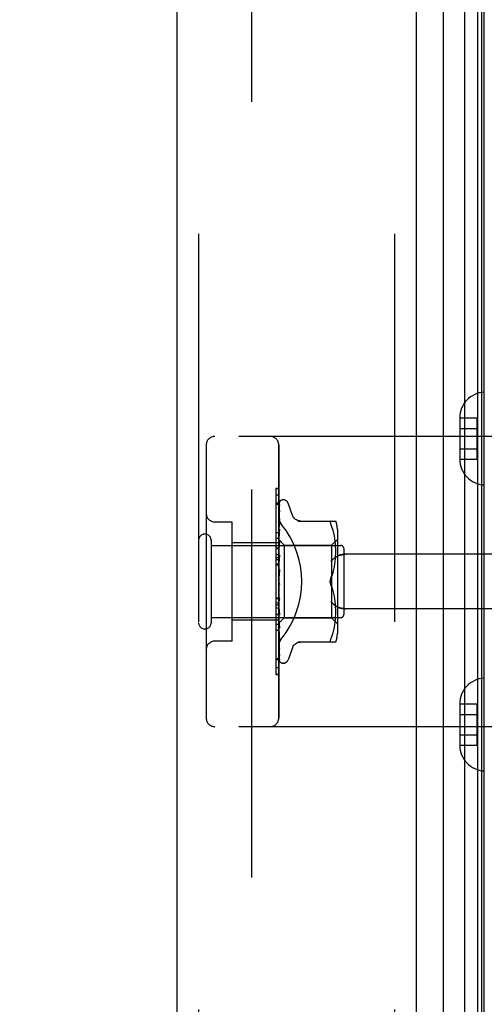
# Model space of a CAD drawing. Header units: inches. Extents: x 0 to 243, y 0 to 157.
# Tile 267 of 284: x 123.34 to 124.94, y 85.99 to 89.38. Entities that reach past the tile are written whole.
import ezdxf

# ---------------------------------------------------------------- set-up
doc = ezdxf.new("R2010")
doc.units = ezdxf.units.IN
doc.header["$LTSCALE"] = 13.357143
doc.header["$MEASUREMENT"] = 0
doc.linetypes.add('HIDDEN', pattern=[0.2, 0.1, -0.1])
doc.layers.get('0').update_dxf_attribs({"linetype": 'CONTINUOUS'})
for name, color, linetype in [('DEFAULT_2', 8, 'HIDDEN'), ('DIMENSIONS', 7, 'CONTINUOUS'), ('LEFTHAND_DOOR_ASSEMBLY', 7, 'CONTINUOUS'), ('RIGHTHAND_DOOR_ASSEMBLY', 7, 'CONTINUOUS')]:
    doc.layers.add(name, color=color, linetype=linetype)
doc.styles.get("Standard").update_dxf_attribs({"font": 'arial.ttf'})
doc.dimstyles.new('DIMSTYLE_1', dxfattribs={"dimtxt": 1.071429, "dimasz": 1.428571, "dimexe": 0.09, "dimexo": 0.07, "dimgap": 0.0375, "dimtad": 0, "dimtih": 1, "dimtoh": 1, "dimzin": 4, "dimdsep": 46, "dimtxsty": 'Standard', "dimblk": '_FILLED', "dimblk1": '_FILLED', "dimblk2": '_FILLED', "dimcen": 0.09, "dimadec": 3, "dimazin": 1, "dimtfac": 1, "dimtdec": 3, "dimtofl": 0, "dimtmove": 0, "dimatfit": 3, "dimldrblk": '_FILLED', "dimfxl": 0, "dimtolj": 1, "dimtzin": 4, "dimarcsym": 0})

# ---------------------------------------------------------------- blocks, each defined once
blk = doc.blocks.new('_FILLED')
at = {"color": 0, "linetype": 'ByBlock'}
blk.add_solid([(0, 0), (-1, 0.2), (-1, -0.2)], dxfattribs=at)
blk = doc.blocks.new('*D12')
at = {"layer": 'DIMENSIONS', "color": 2, "linetype": 'Continuous'}
for p, q in [((124.0514, 113.0714), (119.769, 113.0714)), ((121.0547, 113.0714), (121.0547, 78.1429)), ((121.0547, 41.0714), (121.0547, 76)), ((124.0624, 41.0714), (119.769, 41.0714))]:
    blk.add_line(p, q, dxfattribs=at)
at = {"layer": 'DIMENSIONS', "color": 2, "linetype": 'Continuous', "xscale": 1.4285714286, "yscale": 1.4285714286, "zscale": 1.4285714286}
for p, rotation in [((121.0547, 113.0714), 90), ((121.0547, 41.0714), 270)]:
    blk.add_blockref('_FILLED', p, dxfattribs=dict(at, rotation=rotation))
at = {"layer": 'DIMENSIONS', "color": 2, "linetype": 'Continuous', "insert": (121.0547, 77.6072), "char_height": 1.07143, "width": 3.744025, "attachment_point": 2, "line_spacing_factor": 0.9}
blk.add_mtext('72.00', dxfattribs=at)

msp = doc.modelspace()

# ---------------------------------------------------------------- linework, layer by layer
at = {"layer": 'DEFAULT_2', "color": 8, "linetype": 'HIDDEN'}
msp.add_line((124.1349, 111.8059), (124.1349, 42.337), dxfattribs=at)
at = {"layer": 'LEFTHAND_DOOR_ASSEMBLY', "color": 8, "linetype": 'HIDDEN'}
for p, q in [((123.9524, 112.6864), (123.9524, 41.4564)), ((124.6274, 112.6864), (124.6274, 41.4564)), ((125.4264, 87.9464), (124.0084, 87.9464)), ((123.9784, 87.9164), (123.9784, 86.9764)), ((124.2284, 86.9764), (124.2284, 87.9164)), ((124.2184, 87.7442), (124.2184, 87.3335)), ((124.2284, 87.7442), (124.2184, 87.7442)), ((124.2284, 87.7158), (124.2184, 87.7158)), ((124.0684, 87.6514), (124.0084, 87.6514)), ((124.0684, 87.2414), (124.0684, 87.6514)), ((124.2284, 87.5945), (124.2184, 87.5945)), ((124.2284, 87.5794), (124.0684, 87.5794)), ((124.2284, 87.5384), (124.2184, 87.5384)), ((124.2284, 87.5283), (124.2184, 87.5283)), ((125.4264, 87.5402), (124.4588, 87.5402)), ((124.2284, 87.5211), (124.2184, 87.5211)), ((124.2284, 87.5061), (124.2184, 87.5061)), ((124.2184, 87.3898), (124.2284, 87.3898)), ((124.2184, 87.3335), (124.2284, 87.3335)), ((124.2184, 87.3331), (124.2184, 87.1258)), ((124.2284, 87.3331), (124.2184, 87.3331)), ((124.2284, 87.3315), (124.2184, 87.3315)), ((125.4264, 87.3527), (124.4588, 87.3527)), ((124.2284, 87.3134), (124.0684, 87.3134)), ((124.2284, 87.278), (124.2184, 87.278)), ((124.0684, 87.2414), (124.0084, 87.2414)), ((124.2184, 87.1811), (124.2284, 87.1811)), ((124.2284, 87.1267), (124.2184, 87.1267)), ((124.2184, 87.1258), (124.2284, 87.1258)), ((125.4264, 86.9464), (124.0084, 86.9464))]:
    msp.add_line(p, q, dxfattribs=at)
for points in [[(124.2372, 87.6444), (124.2367, 87.645), (124.2362, 87.6456), (124.2358, 87.6462), (124.2353, 87.6469), (124.2349, 87.6475), (124.2345, 87.6482), (124.2341, 87.6488), (124.2336, 87.6495), (124.2332, 87.6502), (124.2328, 87.6509), (124.2325, 87.6517), (124.2321, 87.6524), (124.2318, 87.6532), (124.2314, 87.6539), (124.2311, 87.6547), (124.2308, 87.6554), (124.2305, 87.6562), (124.2302, 87.657), (124.23, 87.6578), (124.2298, 87.6586), (124.2295, 87.6593), (124.2293, 87.6601), (124.2292, 87.6609), (124.229, 87.6617), (124.2289, 87.6625), (124.2287, 87.6633), (124.2286, 87.664), (124.2285, 87.6648), (124.2285, 87.6656), (124.2284, 87.6663), (124.2284, 87.6671), (124.2284, 87.6678)], [(124.4076, 87.5152), (124.4081, 87.5158), (124.4086, 87.5163), (124.4092, 87.5169), (124.4097, 87.5175), (124.4103, 87.518), (124.4108, 87.5186), (124.4114, 87.5192), (124.412, 87.5197), (124.4126, 87.5203), (124.4132, 87.5209), (124.4138, 87.5214), (124.4144, 87.522), (124.4151, 87.5225), (124.4157, 87.5231), (124.4163, 87.5236), (124.417, 87.5242), (124.4176, 87.5247), (124.4183, 87.5253), (124.419, 87.5258), (124.4196, 87.5263), (124.4203, 87.5268), (124.4209, 87.5274), (124.4216, 87.5279), (124.4223, 87.5284), (124.4229, 87.5288), (124.4236, 87.5293), (124.4243, 87.5298), (124.4249, 87.5302), (124.4256, 87.5307), (124.4262, 87.5311), (124.4269, 87.5316), (124.4275, 87.532), (124.4282, 87.5324), (124.4288, 87.5328)], [(124.4588, 87.5402), (124.4575, 87.5402), (124.4563, 87.5402), (124.455, 87.5401), (124.4537, 87.54), (124.4525, 87.5399), (124.4513, 87.5398), (124.45, 87.5397), (124.4488, 87.5395), (124.4477, 87.5393), (124.4465, 87.5392), (124.4454, 87.5389), (124.4443, 87.5387), (124.4432, 87.5385), (124.4421, 87.5382), (124.4411, 87.538), (124.4401, 87.5377), (124.4391, 87.5374), (124.4382, 87.5371), (124.4372, 87.5368), (124.4363, 87.5364), (124.4355, 87.5361), (124.4346, 87.5358), (124.4338, 87.5354), (124.433, 87.5351), (124.4323, 87.5347), (124.4315, 87.5343), (124.4308, 87.534), (124.4301, 87.5336), (124.4295, 87.5332), (124.4288, 87.5328)], [(124.4288, 87.3601), (124.4282, 87.3605), (124.4275, 87.3609), (124.4269, 87.3613), (124.4262, 87.3618), (124.4256, 87.3622), (124.4249, 87.3627), (124.4243, 87.3631), (124.4236, 87.3636), (124.4229, 87.3641), (124.4223, 87.3645), (124.4216, 87.365), (124.4209, 87.3655), (124.4203, 87.3661), (124.4196, 87.3666), (124.419, 87.3671), (124.4183, 87.3676), (124.4176, 87.3682), (124.417, 87.3687), (124.4163, 87.3692), (124.4157, 87.3698), (124.4151, 87.3704), (124.4144, 87.3709), (124.4138, 87.3715), (124.4132, 87.372), (124.4126, 87.3726), (124.412, 87.3732), (124.4114, 87.3737), (124.4108, 87.3743), (124.4103, 87.3749), (124.4097, 87.3754), (124.4092, 87.376), (124.4086, 87.3766), (124.4081, 87.3771), (124.4076, 87.3777)], [(124.4288, 87.3601), (124.4295, 87.3597), (124.4301, 87.3593), (124.4308, 87.3589), (124.4315, 87.3586), (124.4323, 87.3582), (124.433, 87.3578), (124.4338, 87.3575), (124.4346, 87.3571), (124.4355, 87.3568), (124.4363, 87.3565), (124.4372, 87.3561), (124.4382, 87.3558), (124.4391, 87.3555), (124.4401, 87.3552), (124.4411, 87.3549), (124.4421, 87.3547), (124.4432, 87.3544), (124.4443, 87.3542), (124.4454, 87.354), (124.4465, 87.3537), (124.4477, 87.3536), (124.4488, 87.3534), (124.45, 87.3532), (124.4513, 87.3531), (124.4525, 87.353), (124.4537, 87.3529), (124.455, 87.3528), (124.4563, 87.3527), (124.4575, 87.3527), (124.4588, 87.3527)], [(124.2284, 87.2251), (124.2284, 87.2258), (124.2284, 87.2266), (124.2285, 87.2273), (124.2285, 87.2281), (124.2286, 87.2289), (124.2287, 87.2296), (124.2289, 87.2304), (124.229, 87.2312), (124.2292, 87.232), (124.2293, 87.2328), (124.2295, 87.2336), (124.2298, 87.2343), (124.23, 87.2351), (124.2302, 87.2359), (124.2305, 87.2367), (124.2308, 87.2375), (124.2311, 87.2382), (124.2314, 87.239), (124.2318, 87.2397), (124.2321, 87.2405), (124.2325, 87.2412), (124.2328, 87.2419), (124.2332, 87.2427), (124.2336, 87.2434), (124.2341, 87.2441), (124.2345, 87.2447), (124.2349, 87.2454), (124.2353, 87.246), (124.2358, 87.2467), (124.2362, 87.2473), (124.2367, 87.2479), (124.2372, 87.2485)]]:
    msp.add_lwpolyline(points, dxfattribs=at)
for centre, start, end in [((124.0084, 87.9164), 90, 180), ((124.1984, 87.9164), 0, 90), ((124.0084, 87.6814), 180, 270), ((124.0084, 87.2114), 90, 180), ((124.0084, 86.9764), 180, 270), ((124.1984, 86.9764), 270, 360)]:
    msp.add_arc(centre, 0.03, start, end, dxfattribs=at)
msp.add_ellipse((123.9954, 87.4464), major_axis=(0, 0.3125), ratio=1, start_param=-2.256904, end_param=-0.884689, dxfattribs=at)
at = {"layer": 'RIGHTHAND_DOOR_ASSEMBLY', "color": 7, "linetype": 'Continuous'}
for p, q in [((124.8697, 41.4061), (124.8697, 112.7368)), ((124.9131, 112.7279), (124.9131, 41.415)), ((124.7945, 112.7084), (124.7945, 41.4345)), ((124.9267, 112.7211), (124.9267, 41.4218)), ((124.9355, 112.7187), (124.9355, 41.4241))]:
    msp.add_line(p, q, dxfattribs=at)
at = {"layer": 'RIGHTHAND_DOOR_ASSEMBLY', "color": 3, "linetype": 'Continuous'}
for p, q in [((123.8774, 112.6864), (123.8774, 41.4564)), ((124.7024, 112.6864), (124.7024, 41.4564))]:
    msp.add_line(p, q, dxfattribs=at)
at = {"layer": 'RIGHTHAND_DOOR_ASSEMBLY', "color": 8, "linetype": 'HIDDEN'}
for p, q in [((123.9524, 112.6864), (123.9524, 41.4564)), ((124.6274, 112.6864), (124.6274, 41.4564)), ((124.8519, 88.01), (124.8519, 88.0089)), ((124.8519, 88.01), (124.9119, 88.01)), ((124.8519, 88.0089), (124.8519, 87.869)), ((124.9119, 87.8679), (124.9119, 88.01)), ((124.8519, 87.9739), (124.9119, 87.9739)), ((125.4264, 87.9464), (124.0084, 87.9464)), ((123.9784, 87.9164), (123.9784, 86.9764)), ((124.2284, 87.9164), (124.2284, 86.9764)), ((124.8519, 87.9039), (124.9119, 87.9039)), ((124.8519, 87.869), (124.8519, 87.8679)), ((124.8519, 87.8679), (124.9119, 87.8679)), ((124.2184, 87.7671), (124.2184, 87.5598)), ((124.2284, 87.7671), (124.2184, 87.7671)), ((124.2284, 87.7662), (124.2184, 87.7662)), ((124.2284, 87.7118), (124.2184, 87.7118)), ((124.2292, 87.5893), (124.231, 87.7181)), ((124.2292, 87.5892), (124.231, 87.7175)), ((124.2292, 87.5842), (124.231, 87.7089)), ((124.2292, 87.584), (124.231, 87.7071)), ((124.231, 87.708), (124.2304, 87.7068)), ((124.2318, 87.7204), (124.2313, 87.7197)), ((124.2449, 87.7277), (124.2441, 87.7277)), ((124.2759, 87.6744), (124.2606, 87.7167)), ((124.2292, 87.5741), (124.231, 87.6901)), ((124.2292, 87.5738), (124.231, 87.6873)), ((124.2292, 87.5593), (124.231, 87.6626)), ((124.231, 87.6901), (124.2311, 87.6906)), ((124.231, 87.6873), (124.2311, 87.6878)), ((124.231, 87.6626), (124.231, 87.6627)), ((124.231, 87.6626), (124.231, 87.6626)), ((124.0684, 87.6514), (124.0084, 87.6514)), ((124.0684, 87.2414), (124.0684, 87.6514)), ((124.229, 87.646), (124.2284, 87.6404)), ((124.2298, 87.6531), (124.229, 87.646)), ((124.2292, 87.559), (124.231, 87.6587)), ((124.231, 87.6587), (124.231, 87.6588)), ((124.2957, 87.6548), (124.4249, 87.6548)), ((124.4073, 87.6541), (124.4082, 87.6546)), ((124.4095, 87.6548), (124.4082, 87.6546)), ((124.4131, 87.6317), (124.4095, 87.6402)), ((124.4162, 87.6229), (124.4131, 87.6318)), ((124.2184, 87.6149), (124.2284, 87.6149)), ((124.229, 87.6078), (124.2284, 87.6015)), ((124.2303, 87.62), (124.229, 87.6078)), ((124.2292, 87.5405), (124.231, 87.6272)), ((124.2292, 87.5401), (124.231, 87.6225)), ((124.231, 87.6271), (124.2303, 87.62)), ((124.231, 87.6272), (124.231, 87.6271)), ((124.4187, 87.6135), (124.4161, 87.6229)), ((124.4207, 87.604), (124.4187, 87.6136)), ((124.4222, 87.5944), (124.4207, 87.604)), ((124.4233, 87.5851), (124.4222, 87.5945)), ((124.4304, 87.626), (124.4304, 87.2669)), ((123.9954, 87.5884), (123.9954, 87.3044)), ((123.9954, 87.5704), (124.4424, 87.5704)), ((124.2284, 87.5794), (124.0684, 87.5794)), ((124.2284, 87.5614), (124.2184, 87.5614)), ((124.2184, 87.5598), (124.2284, 87.5598)), ((124.2284, 87.5907), (124.2474, 87.5717)), ((124.2284, 87.5872), (124.2292, 87.5842)), ((124.2284, 87.582), (124.2292, 87.584)), ((124.2284, 87.5786), (124.2292, 87.5741)), ((124.2284, 87.5702), (124.2292, 87.5739)), ((124.2298, 87.5725), (124.2284, 87.557)), ((124.2284, 87.5653), (124.2292, 87.5594)), ((124.2292, 87.5893), (124.2292, 87.5893)), ((124.2292, 87.5892), (124.2292, 87.5893)), ((124.2292, 87.5183), (124.231, 87.5853)), ((124.2292, 87.5842), (124.2292, 87.584)), ((124.2292, 87.584), (124.2292, 87.5842)), ((124.2292, 87.5178), (124.231, 87.5799)), ((124.2292, 87.5741), (124.2292, 87.5739)), ((124.2292, 87.5738), (124.2292, 87.5741)), ((124.231, 87.5851), (124.2298, 87.5725)), ((124.231, 87.5853), (124.231, 87.5851)), ((124.2474, 87.5717), (124.2474, 87.3212)), ((124.2474, 87.5717), (124.4104, 87.5717)), ((124.4104, 87.5717), (124.4304, 87.5917)), ((124.4104, 87.5717), (124.4104, 87.3212)), ((124.424, 87.5761), (124.4233, 87.5851)), ((124.4245, 87.5675), (124.424, 87.5762)), ((124.4248, 87.5591), (124.4245, 87.5676)), ((124.4524, 87.5604), (124.4524, 87.3324)), ((124.2184, 87.5594), (124.2184, 87.1487)), ((124.2284, 87.5594), (124.2184, 87.5594)), ((124.2284, 87.554), (124.2292, 87.5591)), ((124.2284, 87.5476), (124.2292, 87.5406)), ((124.2284, 87.5338), (124.2292, 87.5402)), ((124.231, 87.5381), (124.2284, 87.5085)), ((124.2284, 87.5264), (124.2292, 87.5184)), ((124.2292, 87.559), (124.2292, 87.5594)), ((124.2292, 87.5593), (124.2292, 87.5591)), ((124.2292, 87.5401), (124.2292, 87.5406)), ((124.2292, 87.5405), (124.2292, 87.5402)), ((124.2292, 87.4934), (124.231, 87.5383)), ((124.2292, 87.4929), (124.231, 87.5323)), ((124.231, 87.5383), (124.231, 87.5381)), ((124.424, 87.5249), (124.4245, 87.534)), ((124.4245, 87.5338), (124.4248, 87.5426)), ((124.4249, 87.5508), (124.4248, 87.5592)), ((124.4248, 87.5424), (124.4249, 87.551)), ((125.4264, 87.5402), (124.4588, 87.5402)), ((124.2284, 87.5031), (124.2184, 87.5031)), ((124.2284, 87.5105), (124.2292, 87.518)), ((124.2284, 87.5022), (124.2292, 87.4936)), ((124.2284, 87.4849), (124.2292, 87.4931)), ((124.2292, 87.5182), (124.2292, 87.5184)), ((124.2292, 87.5183), (124.2292, 87.518)), ((124.2292, 87.5178), (124.2292, 87.5182)), ((124.2292, 87.4929), (124.2292, 87.4936)), ((124.2292, 87.4934), (124.2292, 87.4931)), ((124.4187, 87.4877), (124.4207, 87.4972)), ((124.4206, 87.4971), (124.4222, 87.5066)), ((124.4221, 87.5065), (124.4233, 87.516)), ((124.4232, 87.5158), (124.424, 87.5251)), ((124.231, 87.4878), (124.2284, 87.4579)), ((124.2284, 87.476), (124.2292, 87.4671)), ((124.2291, 87.4659), (124.2297, 87.4707)), ((124.4095, 87.461), (124.4131, 87.4696)), ((124.4162, 87.4785), (124.4187, 87.4878)), ((124.2284, 87.4487), (124.2292, 87.4399)), ((124.2284, 87.4429), (124.2286, 87.4425)), ((124.2284, 87.4305), (124.2292, 87.4394)), ((124.2292, 87.4411), (124.2299, 87.4402)), ((124.4095, 87.4319), (124.4131, 87.4233)), ((124.2284, 87.4214), (124.2292, 87.4129)), ((124.2284, 87.4036), (124.2292, 87.4124)), ((124.231, 87.3797), (124.2284, 87.4095)), ((124.2284, 87.395), (124.2292, 87.3871)), ((124.231, 87.3857), (124.2292, 87.4133)), ((124.2292, 87.4133), (124.2292, 87.4124)), ((124.2292, 87.4127), (124.2292, 87.4129)), ((124.231, 87.3795), (124.2292, 87.4127)), ((124.4162, 87.4144), (124.4131, 87.4233)), ((124.4187, 87.4051), (124.4162, 87.4144)), ((124.4207, 87.3957), (124.4187, 87.4052)), ((124.4222, 87.3863), (124.4206, 87.3958)), ((124.2284, 87.3868), (124.2184, 87.3868)), ((124.2284, 87.3718), (124.2184, 87.3718)), ((124.2284, 87.3646), (124.2184, 87.3646)), ((124.2284, 87.3783), (124.2292, 87.3866)), ((124.2284, 87.3704), (124.2292, 87.3634)), ((124.2284, 87.3555), (124.2292, 87.363)), ((124.2284, 87.3597), (124.231, 87.3308)), ((124.231, 87.3363), (124.2292, 87.3873)), ((124.2292, 87.3873), (124.2292, 87.3866)), ((124.2292, 87.3868), (124.2292, 87.3871)), ((124.231, 87.3305), (124.2292, 87.3868)), ((124.231, 87.291), (124.2292, 87.3636)), ((124.2292, 87.3636), (124.2292, 87.363)), ((124.2292, 87.3631), (124.2292, 87.3634)), ((124.231, 87.2859), (124.2292, 87.3631)), ((124.231, 87.3797), (124.231, 87.3795)), ((124.4233, 87.3769), (124.4221, 87.3864)), ((124.424, 87.3678), (124.4232, 87.3771)), ((124.4245, 87.3589), (124.424, 87.368)), ((124.4248, 87.3503), (124.4245, 87.3591)), ((123.9954, 87.3224), (124.4424, 87.3224)), ((124.2284, 87.3545), (124.2184, 87.3545)), ((124.2284, 87.3486), (124.2292, 87.3428)), ((124.2284, 87.3359), (124.2292, 87.3424)), ((124.2284, 87.3303), (124.2292, 87.3259)), ((124.2284, 87.3204), (124.2292, 87.3256)), ((124.2292, 87.3429), (124.2292, 87.3424)), ((124.231, 87.2514), (124.2292, 87.3429)), ((124.2292, 87.3425), (124.2292, 87.3428)), ((124.231, 87.2471), (124.2292, 87.3425)), ((124.2292, 87.3259), (124.2292, 87.3256)), ((124.2292, 87.3256), (124.2292, 87.3259)), ((124.231, 87.2189), (124.2292, 87.3259)), ((124.231, 87.2155), (124.2292, 87.3256)), ((124.231, 87.3308), (124.231, 87.3305)), ((124.424, 87.3167), (124.4245, 87.3254)), ((124.4245, 87.3253), (124.4248, 87.3338)), ((124.4249, 87.3419), (124.4248, 87.3505)), ((124.4248, 87.3337), (124.4249, 87.3421)), ((125.4264, 87.3527), (124.4588, 87.3527)), ((124.2284, 87.3134), (124.0684, 87.3134)), ((124.2284, 87.2984), (124.2184, 87.2984)), ((124.2284, 87.3162), (124.2292, 87.3133)), ((124.2284, 87.3094), (124.2292, 87.3131)), ((124.2284, 87.3034), (124.2292, 87.3055)), ((124.2284, 87.3022), (124.2292, 87.303)), ((124.2292, 87.303), (124.2474, 87.3212)), ((124.2292, 87.3134), (124.2292, 87.3131)), ((124.231, 87.1946), (124.2292, 87.3134)), ((124.2292, 87.3132), (124.2292, 87.3133)), ((124.231, 87.1923), (124.2292, 87.3132)), ((124.2292, 87.3056), (124.2292, 87.3055)), ((124.231, 87.1782), (124.2292, 87.3056)), ((124.2292, 87.3055), (124.2292, 87.3056)), ((124.2292, 87.303), (124.2292, 87.303)), ((124.231, 87.1739), (124.2292, 87.303)), ((124.2298, 87.298), (124.231, 87.2861)), ((124.2474, 87.3212), (124.4104, 87.3212)), ((124.4104, 87.3212), (124.4304, 87.3012)), ((124.4187, 87.2793), (124.4207, 87.2889)), ((124.4207, 87.2889), (124.4222, 87.2985)), ((124.4222, 87.2984), (124.4233, 87.3078)), ((124.4233, 87.3078), (124.424, 87.3168)), ((124.2284, 87.2712), (124.229, 87.2652)), ((124.229, 87.2652), (124.2298, 87.2576)), ((124.231, 87.2861), (124.231, 87.2859)), ((124.4131, 87.2612), (124.4095, 87.2527)), ((124.4131, 87.2611), (124.4162, 87.27)), ((124.4161, 87.27), (124.4187, 87.2794)), ((124.0684, 87.2414), (124.0084, 87.2414)), ((124.231, 87.2471), (124.231, 87.2471)), ((124.4249, 87.2381), (124.2957, 87.2381)), ((124.2311, 87.2152), (124.231, 87.2155)), ((124.2311, 87.1915), (124.231, 87.1923)), ((124.2759, 87.2185), (124.2606, 87.1762)), ((124.2284, 87.1771), (124.2184, 87.1771)), ((124.2324, 87.17), (124.2327, 87.1697)), ((124.2449, 87.1652), (124.2441, 87.1652)), ((124.2284, 87.1487), (124.2184, 87.1487)), ((124.8519, 87.025), (124.8519, 87.0239)), ((124.8519, 87.025), (124.9119, 87.025)), ((124.8519, 87.0239), (124.8519, 86.884)), ((124.9119, 86.8829), (124.9119, 87.025)), ((124.8519, 86.9889), (124.9119, 86.9889)), ((125.4264, 86.9464), (124.0084, 86.9464)), ((124.8519, 86.9189), (124.9119, 86.9189)), ((124.8519, 86.884), (124.8519, 86.8829)), ((124.8519, 86.8829), (124.9119, 86.8829))]:
    msp.add_line(p, q, dxfattribs=at)
for points in [[(124.2317, 87.7208), (124.2313, 87.7199), (124.2307, 87.7186), (124.2302, 87.7173), (124.2297, 87.7158), (124.2292, 87.7143), (124.2288, 87.7126), (124.2284, 87.711)], [(124.2313, 87.7197), (124.2311, 87.7193), (124.2308, 87.7189), (124.2305, 87.7185), (124.2302, 87.718), (124.2299, 87.7175), (124.2296, 87.717), (124.2293, 87.7164), (124.229, 87.7158), (124.2287, 87.7151), (124.2285, 87.7145), (124.2284, 87.7142)], [(124.2292, 87.7186), (124.2292, 87.7185), (124.2288, 87.7176), (124.2284, 87.7167)], [(124.2312, 87.71), (124.2308, 87.7086), (124.2304, 87.7066), (124.2299, 87.7045), (124.2295, 87.7023), (124.2291, 87.7001), (124.2287, 87.6978), (124.2284, 87.6961)], [(124.2304, 87.7068), (124.2301, 87.7063), (124.2298, 87.7058), (124.2295, 87.7052), (124.2292, 87.7046), (124.229, 87.704), (124.2287, 87.7034), (124.2285, 87.7027), (124.2284, 87.7025)], [(124.231, 87.7181), (124.2311, 87.7187), (124.2312, 87.7193), (124.2313, 87.7199), (124.2315, 87.7204), (124.2317, 87.7208)], [(124.231, 87.7175), (124.2311, 87.7179), (124.2311, 87.7185), (124.2313, 87.7191), (124.2314, 87.7195), (124.2316, 87.7199), (124.2317, 87.7202), (124.2318, 87.7204), (124.2319, 87.7204)], [(124.231, 87.7089), (124.2311, 87.7093), (124.2311, 87.7098), (124.2312, 87.71)], [(124.2313, 87.7084), (124.2313, 87.7085), (124.2313, 87.7085), (124.2313, 87.7084), (124.2312, 87.7083), (124.231, 87.708)], [(124.231, 87.7071), (124.2311, 87.7075), (124.2311, 87.708), (124.2312, 87.7083), (124.2313, 87.7084)], [(124.2319, 87.7204), (124.2319, 87.7204), (124.2318, 87.7204)], [(124.2311, 87.6906), (124.2308, 87.6886), (124.2303, 87.6858), (124.2299, 87.6829), (124.2294, 87.6801), (124.229, 87.6771), (124.2286, 87.6742), (124.2284, 87.6723)], [(124.2299, 87.6851), (124.2295, 87.6844), (124.2292, 87.6837), (124.2289, 87.6829), (124.2286, 87.6821), (124.2284, 87.6816)], [(124.2284, 87.6678), (124.2284, 87.6671), (124.2284, 87.6663), (124.2285, 87.6656), (124.2285, 87.6648), (124.2286, 87.664), (124.2287, 87.6633), (124.2289, 87.6625), (124.229, 87.6617), (124.2292, 87.6609), (124.2293, 87.6601), (124.2295, 87.6593), (124.2298, 87.6586), (124.23, 87.6578), (124.2302, 87.657), (124.2305, 87.6562), (124.2308, 87.6554), (124.2311, 87.6547), (124.2314, 87.6539), (124.2318, 87.6532), (124.2321, 87.6524), (124.2325, 87.6517), (124.2328, 87.6509), (124.2332, 87.6502), (124.2336, 87.6495), (124.2341, 87.6488), (124.2345, 87.6482), (124.2349, 87.6475), (124.2353, 87.6469), (124.2358, 87.6462), (124.2362, 87.6456), (124.2367, 87.645), (124.2372, 87.6444)], [(124.231, 87.6627), (124.2307, 87.6602), (124.2298, 87.6531)], [(124.2311, 87.6878), (124.2311, 87.6878), (124.2311, 87.6877), (124.231, 87.6875), (124.2309, 87.6872), (124.2307, 87.6868), (124.2304, 87.6863), (124.2299, 87.6851)], [(124.3035, 87.6548), (124.2999, 87.655), (124.2962, 87.6557), (124.2926, 87.6569), (124.2892, 87.6585), (124.2861, 87.6606), (124.2832, 87.663), (124.2807, 87.6658), (124.2786, 87.6688), (124.2769, 87.6721), (124.2761, 87.674)], [(124.231, 87.6588), (124.231, 87.6588), (124.231, 87.6586), (124.2309, 87.6584), (124.2308, 87.6579), (124.2306, 87.6574), (124.2303, 87.6568), (124.23, 87.6562), (124.2297, 87.6554), (124.2294, 87.6547), (124.229, 87.6539), (124.2286, 87.653), (124.2284, 87.6523)], [(124.4073, 87.6541), (124.4066, 87.6533), (124.4062, 87.6522), (124.406, 87.6509), (124.4062, 87.6493), (124.4066, 87.6475), (124.4073, 87.6454), (124.4082, 87.643), (124.4095, 87.6402)], [(124.2292, 87.6176), (124.2289, 87.6169), (124.2286, 87.6161), (124.2284, 87.6156)], [(124.231, 87.6225), (124.231, 87.6223), (124.231, 87.622), (124.2309, 87.6215), (124.2307, 87.621), (124.2305, 87.6204), (124.2302, 87.6198), (124.2299, 87.6191), (124.2292, 87.6176)], [(124.2284, 87.5906), (124.2286, 87.5903), (124.2288, 87.59), (124.229, 87.5897), (124.2292, 87.5893)], [(124.2284, 87.5903), (124.2287, 87.59), (124.2289, 87.5898), (124.229, 87.5895), (124.2291, 87.5894), (124.2292, 87.5893), (124.2292, 87.5893)], [(124.2284, 87.5897), (124.2287, 87.5895), (124.2289, 87.5893), (124.229, 87.5892), (124.2291, 87.5892), (124.2292, 87.5892), (124.2292, 87.5892)], [(124.2284, 87.5889), (124.2286, 87.589), (124.2288, 87.5891), (124.229, 87.5892), (124.2292, 87.5893)], [(124.2284, 87.5858), (124.2287, 87.5854), (124.2289, 87.585), (124.229, 87.5847), (124.2291, 87.5844), (124.2292, 87.5842), (124.2292, 87.5842)], [(124.2284, 87.5839), (124.2287, 87.5838), (124.2289, 87.5838), (124.229, 87.5838), (124.2291, 87.5839), (124.2292, 87.584)], [(124.2284, 87.5762), (124.2287, 87.5757), (124.2289, 87.5752), (124.229, 87.5748), (124.2291, 87.5744), (124.2292, 87.5741), (124.2292, 87.5741)], [(124.2298, 87.576), (124.2291, 87.5745), (124.2287, 87.5738), (124.2284, 87.5729)], [(124.2284, 87.5731), (124.2287, 87.5731), (124.2289, 87.5732), (124.229, 87.5734), (124.2291, 87.5736), (124.2292, 87.5738)], [(124.2284, 87.5619), (124.2287, 87.5613), (124.2289, 87.5608), (124.229, 87.5603), (124.2291, 87.5598), (124.2292, 87.5594), (124.2292, 87.5593)], [(124.231, 87.5799), (124.231, 87.5797), (124.231, 87.5793), (124.2309, 87.5787), (124.2307, 87.5781), (124.2304, 87.5774), (124.2301, 87.5767), (124.2298, 87.576)], [(124.2284, 87.5577), (124.2287, 87.5579), (124.2289, 87.5581), (124.229, 87.5583), (124.2291, 87.5587), (124.2292, 87.559)], [(124.2284, 87.5434), (124.2287, 87.5428), (124.2289, 87.5422), (124.229, 87.5417), (124.2291, 87.5412), (124.2292, 87.5407), (124.2292, 87.5405)], [(124.2284, 87.5384), (124.2287, 87.5386), (124.2289, 87.5389), (124.229, 87.5393), (124.2291, 87.5397), (124.2292, 87.5401)], [(124.231, 87.5324), (124.231, 87.5318), (124.2308, 87.5311), (124.2306, 87.5304), (124.2304, 87.5297), (124.2301, 87.529), (124.2298, 87.5284), (124.2294, 87.5278), (124.2291, 87.5272), (124.2288, 87.5266), (124.2285, 87.526), (124.2284, 87.5258)], [(124.4288, 87.5328), (124.4282, 87.5324), (124.4275, 87.532), (124.4269, 87.5316), (124.4262, 87.5311), (124.4256, 87.5307), (124.4249, 87.5302), (124.4243, 87.5298), (124.4236, 87.5293), (124.4229, 87.5288), (124.4223, 87.5284), (124.4216, 87.5279), (124.4209, 87.5274), (124.4203, 87.5268), (124.4196, 87.5263), (124.419, 87.5258), (124.4183, 87.5253), (124.4176, 87.5247), (124.417, 87.5242), (124.4163, 87.5236), (124.4157, 87.5231), (124.4151, 87.5225), (124.4144, 87.522), (124.4138, 87.5214), (124.4132, 87.5209), (124.4126, 87.5203), (124.412, 87.5197), (124.4114, 87.5192), (124.4108, 87.5186), (124.4103, 87.518), (124.4097, 87.5175), (124.4092, 87.5169), (124.4086, 87.5163), (124.4081, 87.5158), (124.4076, 87.5152)], [(124.4288, 87.5328), (124.4295, 87.5332), (124.4301, 87.5336), (124.4308, 87.534), (124.4315, 87.5343), (124.4323, 87.5347), (124.433, 87.5351), (124.4338, 87.5354), (124.4346, 87.5358), (124.4355, 87.5361), (124.4363, 87.5364), (124.4372, 87.5368), (124.4382, 87.5371), (124.4391, 87.5374), (124.4401, 87.5377), (124.4411, 87.538), (124.4421, 87.5382), (124.4432, 87.5385), (124.4443, 87.5387), (124.4454, 87.5389), (124.4465, 87.5392), (124.4477, 87.5393), (124.4488, 87.5395), (124.45, 87.5397), (124.4513, 87.5398), (124.4525, 87.5399), (124.4537, 87.54), (124.455, 87.5401), (124.4563, 87.5402), (124.4575, 87.5402), (124.4588, 87.5402)], [(124.2284, 87.5214), (124.2287, 87.5208), (124.2289, 87.5202), (124.229, 87.5196), (124.2291, 87.519), (124.2292, 87.5185), (124.2292, 87.5183)], [(124.2284, 87.5157), (124.2287, 87.516), (124.2289, 87.5164), (124.229, 87.5168), (124.2291, 87.5172), (124.2292, 87.5177), (124.2292, 87.5178)], [(124.2284, 87.4968), (124.2287, 87.4962), (124.2289, 87.4955), (124.229, 87.4949), (124.2291, 87.4943), (124.2292, 87.4937), (124.2292, 87.4934)], [(124.2284, 87.4905), (124.2287, 87.4909), (124.2289, 87.4914), (124.229, 87.4919), (124.2291, 87.4925), (124.2292, 87.4929)], [(124.231, 87.4814), (124.2309, 87.481), (124.2308, 87.4803), (124.2306, 87.4797), (124.2303, 87.4791), (124.2301, 87.4786), (124.2298, 87.4781), (124.2295, 87.4777), (124.2293, 87.4773), (124.229, 87.4769), (124.2287, 87.4766), (124.2285, 87.4762), (124.2284, 87.476)], [(124.2284, 87.4703), (124.2287, 87.4697), (124.2289, 87.4691), (124.229, 87.4685), (124.2291, 87.4678), (124.2292, 87.4672), (124.2292, 87.4666)], [(124.2284, 87.4637), (124.2287, 87.4642), (124.2289, 87.4647), (124.229, 87.4653), (124.2291, 87.4659)], [(124.2291, 87.4659), (124.2292, 87.4665), (124.2292, 87.4671)], [(124.2297, 87.4707), (124.2307, 87.4787), (124.231, 87.4813)], [(124.406, 87.4464), (124.4061, 87.4488), (124.4064, 87.4513), (124.4069, 87.4538), (124.4076, 87.4562), (124.4084, 87.4587), (124.4095, 87.461)], [(124.4095, 87.461), (124.4089, 87.4598), (124.4084, 87.4585), (124.4079, 87.4571), (124.4074, 87.4556)], [(124.4162, 87.4785), (124.4131, 87.4696), (124.4095, 87.461)], [(124.2284, 87.4421), (124.2286, 87.4419), (124.2287, 87.4417), (124.2288, 87.4415), (124.2289, 87.4414), (124.229, 87.4413), (124.2291, 87.4412)], [(124.2284, 87.4363), (124.2287, 87.4368), (124.2289, 87.4374), (124.229, 87.438), (124.2291, 87.4387), (124.2292, 87.4393), (124.2292, 87.4399)], [(124.2286, 87.4425), (124.2287, 87.4424), (124.2289, 87.4418), (124.229, 87.4412), (124.2291, 87.4406), (124.2292, 87.44), (124.2292, 87.4394)], [(124.2299, 87.4402), (124.2297, 87.4405), (124.2295, 87.4409), (124.2293, 87.4413), (124.229, 87.4417), (124.2288, 87.4421), (124.2286, 87.4425)], [(124.2291, 87.4412), (124.2292, 87.4411), (124.2292, 87.4411), (124.2293, 87.441), (124.2293, 87.441), (124.2294, 87.4409), (124.2294, 87.4408), (124.2295, 87.4408), (124.2296, 87.4407)], [(124.2296, 87.4406), (124.2297, 87.4405), (124.2298, 87.4403), (124.2299, 87.4402), (124.2299, 87.4402)], [(124.2299, 87.4402), (124.2302, 87.4398), (124.2304, 87.4394), (124.2306, 87.439), (124.2308, 87.4384), (124.2309, 87.4379), (124.231, 87.4373), (124.231, 87.4367), (124.231, 87.4361)], [(124.407, 87.4541), (124.4066, 87.4526), (124.4064, 87.451), (124.4062, 87.4495), (124.4061, 87.4479), (124.406, 87.4464)], [(124.406, 87.4464), (124.4061, 87.4445), (124.4063, 87.4426), (124.4066, 87.4407), (124.407, 87.4388)], [(124.4095, 87.4319), (124.4084, 87.4342), (124.4076, 87.4367), (124.4069, 87.4392), (124.4064, 87.4416), (124.4061, 87.4441), (124.406, 87.4464)], [(124.4075, 87.4369), (124.4081, 87.4351), (124.4088, 87.4335), (124.4095, 87.4319)], [(124.2284, 87.4157), (124.2287, 87.4152), (124.2289, 87.4147), (124.229, 87.4141), (124.2291, 87.4136), (124.2292, 87.4133)], [(124.2284, 87.4092), (124.2287, 87.4098), (124.2289, 87.4104), (124.229, 87.4111), (124.2291, 87.4117), (124.2292, 87.4123), (124.2292, 87.4127)], [(124.2284, 87.3918), (124.2285, 87.3915), (124.2288, 87.391), (124.2294, 87.39)], [(124.2284, 87.3896), (124.2287, 87.3892), (124.2289, 87.3887), (124.229, 87.3882), (124.2291, 87.3877), (124.2292, 87.3873)], [(124.2284, 87.3835), (124.2287, 87.3841), (124.2289, 87.3847), (124.229, 87.3854), (124.2291, 87.386), (124.2292, 87.3865), (124.2292, 87.3868)], [(124.2284, 87.3655), (124.2287, 87.3652), (124.2289, 87.3649), (124.229, 87.3644), (124.2291, 87.364), (124.2292, 87.3636)], [(124.2284, 87.3601), (124.2287, 87.3607), (124.2289, 87.3613), (124.229, 87.3619), (124.2291, 87.3624), (124.2292, 87.3629), (124.2292, 87.3631)], [(124.2294, 87.39), (124.2297, 87.3895), (124.23, 87.389), (124.2303, 87.3884), (124.2305, 87.3877), (124.2308, 87.3871), (124.2309, 87.3864), (124.231, 87.3858), (124.231, 87.3856)], [(124.4076, 87.3777), (124.4081, 87.3771), (124.4086, 87.3766), (124.4092, 87.376), (124.4097, 87.3754), (124.4103, 87.3749), (124.4108, 87.3743), (124.4114, 87.3737), (124.412, 87.3732), (124.4126, 87.3726), (124.4132, 87.372), (124.4138, 87.3715), (124.4144, 87.3709), (124.4151, 87.3704), (124.4157, 87.3698), (124.4163, 87.3692), (124.417, 87.3687), (124.4176, 87.3682), (124.4183, 87.3676), (124.419, 87.3671), (124.4196, 87.3666), (124.4203, 87.3661), (124.4209, 87.3655), (124.4216, 87.365), (124.4223, 87.3645), (124.4229, 87.3641), (124.4236, 87.3636), (124.4243, 87.3631), (124.4249, 87.3627), (124.4256, 87.3622), (124.4262, 87.3618), (124.4269, 87.3613), (124.4275, 87.3609), (124.4282, 87.3605), (124.4288, 87.3601)], [(124.4588, 87.3527), (124.4575, 87.3527), (124.4563, 87.3527), (124.455, 87.3528), (124.4537, 87.3529), (124.4525, 87.353), (124.4513, 87.3531), (124.45, 87.3532), (124.4488, 87.3534), (124.4477, 87.3536), (124.4465, 87.3537), (124.4454, 87.354), (124.4443, 87.3542), (124.4432, 87.3544), (124.4421, 87.3547), (124.4411, 87.3549), (124.4401, 87.3552), (124.4391, 87.3555), (124.4382, 87.3558), (124.4372, 87.3561), (124.4363, 87.3565), (124.4355, 87.3568), (124.4346, 87.3571), (124.4338, 87.3575), (124.433, 87.3578), (124.4323, 87.3582), (124.4315, 87.3586), (124.4308, 87.3589), (124.4301, 87.3593), (124.4295, 87.3597), (124.4288, 87.3601)], [(124.2284, 87.3444), (124.2287, 87.3442), (124.2289, 87.3439), (124.229, 87.3436), (124.2291, 87.3433), (124.2292, 87.3429)], [(124.2284, 87.3431), (124.2287, 87.3424), (124.229, 87.3418)], [(124.2284, 87.3398), (124.2287, 87.3404), (124.2289, 87.3409), (124.229, 87.3414), (124.2291, 87.3419), (124.2292, 87.3424), (124.2292, 87.3425)], [(124.2284, 87.3269), (124.2287, 87.3269), (124.2289, 87.3267), (124.229, 87.3265), (124.2291, 87.3263), (124.2292, 87.3259)], [(124.2284, 87.3233), (124.2287, 87.3239), (124.2289, 87.3243), (124.229, 87.3248), (124.2291, 87.3252), (124.2292, 87.3256), (124.2292, 87.3256)], [(124.229, 87.3418), (124.2297, 87.3404), (124.23, 87.3397), (124.2303, 87.339), (124.2306, 87.3383), (124.2308, 87.3376), (124.231, 87.3369), (124.231, 87.3364), (124.231, 87.3363)], [(124.2284, 87.3138), (124.2287, 87.3138), (124.2289, 87.3138), (124.229, 87.3137), (124.2291, 87.3136), (124.2292, 87.3134)], [(124.2284, 87.3113), (124.2287, 87.3118), (124.2289, 87.3122), (124.229, 87.3126), (124.2291, 87.3129), (124.2292, 87.3131), (124.2292, 87.3132)], [(124.2284, 87.3131), (124.2286, 87.3107), (124.2298, 87.298)], [(124.2284, 87.3068), (124.2286, 87.3065), (124.2288, 87.3061), (124.229, 87.3059), (124.2292, 87.3056)], [(124.2284, 87.3055), (124.2287, 87.3056), (124.2289, 87.3057), (124.229, 87.3058), (124.2291, 87.3057), (124.2292, 87.3056)], [(124.2284, 87.3042), (124.2287, 87.3046), (124.2289, 87.3049), (124.229, 87.3052), (124.2291, 87.3054), (124.2292, 87.3055), (124.2292, 87.3055)], [(124.2284, 87.3025), (124.2286, 87.3026), (124.2288, 87.3027), (124.229, 87.3028), (124.2292, 87.303)], [(124.2284, 87.298), (124.2285, 87.2978), (124.2288, 87.297), (124.2292, 87.2961)], [(124.2292, 87.2961), (124.2299, 87.2945), (124.2303, 87.2938), (124.2305, 87.2931), (124.2308, 87.2924), (124.2309, 87.2918), (124.231, 87.2913), (124.231, 87.291)], [(124.2284, 87.2581), (124.2286, 87.2576), (124.2289, 87.2567), (124.2293, 87.2559), (124.2299, 87.2544)], [(124.2298, 87.2576), (124.2303, 87.2538), (124.231, 87.2471)], [(124.2372, 87.2485), (124.2367, 87.2479), (124.2362, 87.2473), (124.2358, 87.2467), (124.2353, 87.246), (124.2349, 87.2454), (124.2345, 87.2447), (124.2341, 87.2441), (124.2336, 87.2434), (124.2332, 87.2427), (124.2328, 87.2419), (124.2325, 87.2412), (124.2321, 87.2405), (124.2318, 87.2397), (124.2314, 87.239), (124.2311, 87.2382), (124.2308, 87.2375), (124.2305, 87.2367), (124.2302, 87.2359), (124.23, 87.2351), (124.2298, 87.2343), (124.2295, 87.2336), (124.2293, 87.2328), (124.2292, 87.232), (124.229, 87.2312), (124.2289, 87.2304), (124.2287, 87.2296), (124.2286, 87.2289), (124.2285, 87.2281), (124.2285, 87.2273), (124.2284, 87.2266), (124.2284, 87.2258), (124.2284, 87.2251)], [(124.2284, 87.2356), (124.2286, 87.2336), (124.229, 87.2304), (124.2294, 87.2271), (124.2298, 87.2239), (124.2303, 87.2207), (124.2311, 87.2152)], [(124.2284, 87.2249), (124.2285, 87.2247), (124.2288, 87.2238), (124.2292, 87.2229), (124.2295, 87.2222), (124.2302, 87.2208)], [(124.2299, 87.2544), (124.2303, 87.2538), (124.2305, 87.2531), (124.2307, 87.2526), (124.2309, 87.2521), (124.231, 87.2517), (124.231, 87.2515), (124.231, 87.2514)], [(124.2302, 87.2208), (124.2305, 87.2202), (124.2307, 87.2196), (124.2309, 87.2192), (124.2309, 87.219)], [(124.2761, 87.2189), (124.2769, 87.2208), (124.2786, 87.2241), (124.2807, 87.2271), (124.2832, 87.2299), (124.2861, 87.2323), (124.2892, 87.2344), (124.2926, 87.236), (124.2962, 87.2372), (124.2999, 87.2379), (124.3035, 87.2381)], [(124.4095, 87.2527), (124.4082, 87.2499), (124.4073, 87.2475), (124.4066, 87.2454), (124.4062, 87.2436), (124.406, 87.242), (124.4062, 87.2407), (124.4066, 87.2396), (124.4073, 87.2388), (124.4082, 87.2383), (124.4095, 87.2381)], [(124.2284, 87.2076), (124.2287, 87.2058), (124.229, 87.2032), (124.2295, 87.2006), (124.2299, 87.1981), (124.2303, 87.1956), (124.2308, 87.1932), (124.2311, 87.1915)], [(124.2284, 87.1997), (124.2286, 87.1991), (124.2289, 87.1984), (124.2292, 87.1977), (124.2295, 87.197), (124.2298, 87.1964), (124.2301, 87.1958), (124.2307, 87.1947)], [(124.2284, 87.1882), (124.2287, 87.1866), (124.2291, 87.1846), (124.2296, 87.1827), (124.23, 87.1809), (124.2305, 87.1792), (124.231, 87.1776), (124.2313, 87.1765)], [(124.2307, 87.1947), (124.2309, 87.1943), (124.231, 87.194), (124.2311, 87.1938), (124.2312, 87.1937)], [(124.2309, 87.219), (124.231, 87.2189), (124.231, 87.2187), (124.2311, 87.2187), (124.231, 87.2187), (124.231, 87.2189)], [(124.2312, 87.1937), (124.2312, 87.1937), (124.2311, 87.1937), (124.2311, 87.1939), (124.2311, 87.1942), (124.231, 87.1946)], [(124.2284, 87.1833), (124.2286, 87.1827), (124.2289, 87.182), (124.2292, 87.1813), (124.2296, 87.1806), (124.2299, 87.18), (124.2302, 87.1795), (124.2305, 87.179), (124.2308, 87.1785), (124.2313, 87.1777)], [(124.2284, 87.1779), (124.2289, 87.1764), (124.2293, 87.1751), (124.2298, 87.1738), (124.2304, 87.1727), (124.2311, 87.1715), (124.232, 87.1704), (124.2328, 87.1695)], [(124.2284, 87.1764), (124.2285, 87.1761), (124.2287, 87.1756), (124.2289, 87.1752), (124.2291, 87.1748), (124.2292, 87.1744), (124.2294, 87.1741), (124.2296, 87.1737), (124.2298, 87.1734), (124.2301, 87.173), (124.2303, 87.1727), (124.2305, 87.1724), (124.2307, 87.1721), (124.2309, 87.1718), (124.2311, 87.1715), (124.2313, 87.1713), (124.2315, 87.1711), (124.2317, 87.1708), (124.2319, 87.1706), (124.232, 87.1704), (124.2322, 87.1703), (124.2323, 87.1701), (124.2324, 87.17)], [(124.2315, 87.1774), (124.2315, 87.1773), (124.2315, 87.1773), (124.2314, 87.1775), (124.2313, 87.1777), (124.2312, 87.1781), (124.2311, 87.1785), (124.2311, 87.179), (124.231, 87.1794)], [(124.2313, 87.1765), (124.2313, 87.1766), (124.2312, 87.1771), (124.2311, 87.1776), (124.231, 87.1782)], [(124.2327, 87.1697), (124.2327, 87.1697), (124.2327, 87.1697), (124.2326, 87.1698), (124.2325, 87.1699), (124.2324, 87.1701), (124.2322, 87.1703), (124.2321, 87.1705), (124.232, 87.1707), (124.2318, 87.171), (124.2317, 87.1712), (124.2315, 87.1715), (124.2314, 87.1718), (124.2313, 87.1721), (124.2312, 87.1724), (124.2312, 87.1727), (124.2311, 87.1731), (124.2311, 87.1734), (124.231, 87.1737), (124.231, 87.1739)], [(124.2313, 87.1777), (124.2314, 87.1775), (124.2315, 87.1774)]]:
    msp.add_lwpolyline(points, dxfattribs=at)
for centre, radius, start, end in [((124.9419, 88.0089), 0.09, 93.2246, 179.328), ((124.0084, 87.9164), 0.03, 90, 180), ((124.1984, 87.9164), 0.03, 0, 90), ((124.9419, 87.8689), 0.09, 180.672, 266.7754), ((124.2441, 87.711), 0.0167, 90, 152.8512), ((124.2449, 87.711), 0.0167, 20, 90), ((124.0084, 87.6814), 0.03, 180, 270), ((124.3528, 87.626), 0.0776, 0, 22.0761), ((123.9739, 87.5884), 0.0215, 0, 180), ((124.4424, 87.5604), 0.01, 0, 90), ((124.4424, 87.3324), 0.01, 270, 360), ((123.9739, 87.3044), 0.0215, 180, 360), ((124.3528, 87.2669), 0.0776, 337.9239, 360), ((124.0084, 87.2114), 0.03, 90, 180), ((124.2441, 87.1819), 0.0167, 227.7647, 270), ((124.2449, 87.1819), 0.0167, 270, 340), ((124.9419, 87.0239), 0.09, 93.2246, 179.328), ((124.0084, 86.9764), 0.03, 180, 270), ((124.1984, 86.9764), 0.03, 270, 360), ((124.9419, 86.8839), 0.09, 180.672, 266.7754)]:
    msp.add_arc(centre, radius, start, end, dxfattribs=at)
msp.add_ellipse((123.9954, 87.4464), major_axis=(0.3125, 0), ratio=1, start_param=-0.686108, end_param=0.686108, dxfattribs=at)

# ---------------------------------------------------------------- dimensions: what is measured, and where the dimension line sits
at = {"layer": 'DIMENSIONS', "color": 2, "linetype": 'Continuous'}
dim = msp.add_linear_dim(base=(121.0547, 113.0714), p1=(124.1324, 41.0714), p2=(124.1214, 113.0714), angle=90, dimstyle='DIMSTYLE_1', dxfattribs=at)
dim.commit()
dim.dimension.update_dxf_attribs({"geometry": '*D12', "text_midpoint": (121.0544, 77.0655), "dimtype": 160})

doc.saveas('drawing.dxf')
